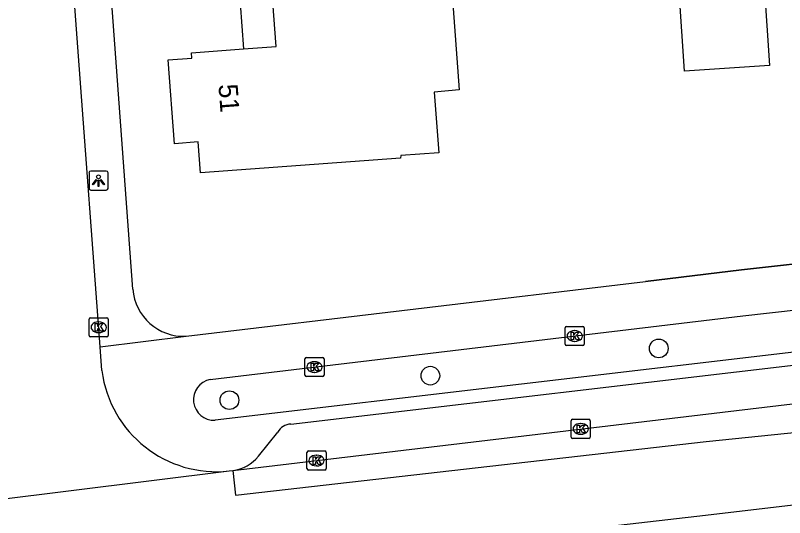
# Model space of a CAD drawing. Extents: x 163427 to 164190, y 380331 to 381641.
# Drawn here: x 163802.98 to 163843.23, y 380925.62 to 380951.89 of the extents above; entities that cross this region are included whole.
import ezdxf

# ---------------------------------------------------------------- set-up
doc = ezdxf.new("R2010")
doc.units = 0
for name, color, linetype in [('IMGEO_Boom', 7, 'Continuous'), ('IMGEO_Kolk', 7, 'Continuous'), ('IMGEO_Lichtpunt', 7, 'Continuous'), ('IMGEO_Muur', 7, 'Continuous'), ('IMGEO_Pand', 7, 'Continuous'), ('IMGEO_Pand_nummerreeks', 7, 'Continuous'), ('IMGEO_Pand_overbouw', 7, 'Continuous'), ('IMGEO_Rijbaan_lokaal_gesloten', 7, 'Continuous'), ('IMGEO_Rijbaan_lokaal_open', 7, 'Continuous'), ('IMGEO_Voetpad_open', 7, 'Continuous')]:
    doc.layers.add(name, color=color, linetype=linetype)

msp = doc.modelspace()

# ---------------------------------------------------------------- linework, layer by layer
at = {"layer": 'IMGEO_Boom'}
for centre in [(163836.648, 380934.47), (163824.695, 380933.044), (163814.18, 380931.763)]:
    msp.add_circle(centre, 0.489, dxfattribs=at)
at = {"layer": 'IMGEO_Kolk'}
for p, q in [((163806.841, 380935.148), (163806.841, 380936)), ((163806.916, 380936.074), (163807.768, 380936.074)), ((163807.329, 380935.854), (163807.354, 380935.854)), ((163807.842, 380936), (163807.842, 380935.148)), ((163831.748, 380934.693), (163831.748, 380935.545)), ((163831.823, 380935.619), (163832.675, 380935.619)), ((163832.236, 380935.399), (163832.261, 380935.399)), ((163832.749, 380935.545), (163832.749, 380934.693)), ((163807.768, 380935.074), (163806.916, 380935.074)), ((163807.352, 380935.294), (163807.327, 380935.294)), ((163832.675, 380934.619), (163831.823, 380934.619)), ((163832.259, 380934.839), (163832.234, 380934.839)), ((163818.131, 380933.071), (163818.131, 380933.923)), ((163818.206, 380933.997), (163819.058, 380933.997)), ((163818.619, 380933.777), (163818.644, 380933.777)), ((163819.132, 380933.923), (163819.132, 380933.071)), ((163819.058, 380932.997), (163818.206, 380932.997)), ((163818.642, 380933.217), (163818.617, 380933.217)), ((163832.061, 380929.836), (163832.061, 380930.688)), ((163832.136, 380930.762), (163832.988, 380930.762)), ((163832.549, 380930.542), (163832.574, 380930.542)), ((163833.062, 380930.688), (163833.062, 380929.836)), ((163832.988, 380929.762), (163832.136, 380929.762)), ((163832.572, 380929.982), (163832.547, 380929.982)), ((163818.239, 380928.18), (163818.239, 380929.032)), ((163818.314, 380929.106), (163819.166, 380929.106)), ((163819.24, 380929.032), (163819.24, 380928.18)), ((163818.727, 380928.886), (163818.752, 380928.886)), ((163818.75, 380928.326), (163818.725, 380928.326)), ((163819.166, 380928.106), (163818.314, 380928.106))]:
    msp.add_line(p, q, dxfattribs=at)
for points in [[(163806.841, 380935.148), (163806.841, 380936)], [(163806.916, 380936.074), (163807.768, 380936.074)], [(163807.162, 380935.774), (163807.285, 380935.774), (163807.285, 380935.623), (163807.415, 380935.774), (163807.579, 380935.774), (163807.433, 380935.623), (163807.586, 380935.374), (163807.434, 380935.374), (163807.349, 380935.538), (163807.285, 380935.471), (163807.285, 380935.374), (163807.162, 380935.374), (163807.162, 380935.774)], [(163807.842, 380936), (163807.842, 380935.148)], [(163831.748, 380934.693), (163831.748, 380935.545)], [(163831.823, 380935.619), (163832.675, 380935.619)], [(163832.749, 380935.545), (163832.749, 380934.693)], [(163807.768, 380935.074), (163806.916, 380935.074)], [(163832.069, 380935.319), (163832.192, 380935.319), (163832.192, 380935.168), (163832.322, 380935.319), (163832.486, 380935.319), (163832.34, 380935.168), (163832.493, 380934.919), (163832.341, 380934.919), (163832.256, 380935.083), (163832.192, 380935.016), (163832.192, 380934.919), (163832.069, 380934.919), (163832.069, 380935.319)], [(163832.675, 380934.619), (163831.823, 380934.619)], [(163818.131, 380933.071), (163818.131, 380933.923)], [(163818.206, 380933.997), (163819.058, 380933.997)], [(163819.132, 380933.923), (163819.132, 380933.071)], [(163818.452, 380933.697), (163818.575, 380933.697), (163818.575, 380933.546), (163818.705, 380933.697), (163818.869, 380933.697), (163818.723, 380933.546), (163818.876, 380933.297), (163818.724, 380933.297), (163818.639, 380933.461), (163818.575, 380933.394), (163818.575, 380933.297), (163818.452, 380933.297), (163818.452, 380933.697)], [(163819.058, 380932.997), (163818.206, 380932.997)], [(163832.061, 380929.836), (163832.061, 380930.688)], [(163832.136, 380930.762), (163832.988, 380930.762)], [(163833.062, 380930.688), (163833.062, 380929.836)], [(163832.382, 380930.462), (163832.505, 380930.462), (163832.505, 380930.311), (163832.635, 380930.462), (163832.799, 380930.462), (163832.653, 380930.311), (163832.806, 380930.062), (163832.654, 380930.062), (163832.569, 380930.226), (163832.505, 380930.159), (163832.505, 380930.062), (163832.382, 380930.062), (163832.382, 380930.462)], [(163832.988, 380929.762), (163832.136, 380929.762)], [(163818.239, 380928.18), (163818.239, 380929.032)], [(163818.314, 380929.106), (163819.166, 380929.106)], [(163819.24, 380929.032), (163819.24, 380928.18)], [(163818.56, 380928.806), (163818.683, 380928.806), (163818.683, 380928.655), (163818.813, 380928.806), (163818.977, 380928.806), (163818.831, 380928.655), (163818.984, 380928.406), (163818.832, 380928.406), (163818.747, 380928.57), (163818.683, 380928.503), (163818.683, 380928.406), (163818.56, 380928.406), (163818.56, 380928.806)], [(163819.166, 380928.106), (163818.314, 380928.106)]]:
    msp.add_lwpolyline(points, dxfattribs=at)
for centre, start, end in [((163806.918, 380935.998), 91.552, 178.448), ((163806.918, 380935.998), 91.552, 178.448), ((163807.766, 380935.998), 1.552, 88.448), ((163807.766, 380935.998), 1.552, 88.448), ((163831.825, 380935.543), 91.552, 178.448), ((163831.825, 380935.543), 91.552, 178.448), ((163832.673, 380935.543), 1.552, 88.448), ((163832.673, 380935.543), 1.552, 88.448), ((163806.918, 380935.15), 181.552, 268.448), ((163806.918, 380935.15), 181.552, 268.448), ((163807.766, 380935.15), 271.552, 358.448), ((163807.766, 380935.15), 271.552, 358.448), ((163831.825, 380934.695), 181.552, 268.448), ((163831.825, 380934.695), 181.552, 268.448), ((163832.673, 380934.695), 271.552, 358.448), ((163832.673, 380934.695), 271.552, 358.448), ((163818.208, 380933.921), 91.552, 178.448), ((163818.208, 380933.921), 91.552, 178.448), ((163819.056, 380933.921), 1.552, 88.448), ((163819.056, 380933.921), 1.552, 88.448), ((163818.208, 380933.073), 181.552, 268.448), ((163818.208, 380933.073), 181.552, 268.448), ((163819.056, 380933.073), 271.552, 358.448), ((163819.056, 380933.073), 271.552, 358.448), ((163832.138, 380930.686), 91.552, 178.448), ((163832.138, 380930.686), 91.552, 178.448), ((163832.986, 380930.686), 1.552, 88.448), ((163832.986, 380930.686), 1.552, 88.448), ((163832.138, 380929.838), 181.552, 268.448), ((163832.138, 380929.838), 181.552, 268.448), ((163832.986, 380929.838), 271.552, 358.448), ((163832.986, 380929.838), 271.552, 358.448), ((163818.316, 380929.03), 91.552, 178.448), ((163818.316, 380929.03), 91.552, 178.448), ((163819.164, 380929.03), 1.552, 88.448), ((163819.164, 380929.03), 1.552, 88.448), ((163818.316, 380928.182), 181.552, 268.448), ((163818.316, 380928.182), 181.552, 268.448), ((163819.164, 380928.182), 271.552, 358.448), ((163819.164, 380928.182), 271.552, 358.448)]:
    msp.add_arc(centre, 0.0765, start, end, dxfattribs=at)
for centre, major_axis, ratio, start_param, end_param in [((163807.328, 380935.574), (-0.387, 0.002), 0.722429, 4.712389, 7.853982), ((163807.353, 380935.574), (-0.39, 0.002), 0.717154, 1.570796, 4.712389), ((163832.235, 380935.119), (-0.387, 0.002), 0.722429, 4.712389, 7.853982), ((163832.26, 380935.119), (-0.39, 0.002), 0.717154, 1.570796, 4.712389), ((163818.618, 380933.497), (-0.387, 0.002), 0.722429, 4.712389, 7.853982), ((163818.643, 380933.497), (-0.39, 0.002), 0.717154, 1.570796, 4.712389), ((163832.548, 380930.262), (-0.387, 0.002), 0.722429, 4.712389, 7.853982), ((163832.573, 380930.262), (-0.39, 0.002), 0.717154, 1.570796, 4.712389), ((163818.726, 380928.606), (-0.387, 0.002), 0.722429, 4.712389, 7.853982), ((163818.751, 380928.606), (-0.39, 0.002), 0.717154, 1.570796, 4.712389)]:
    msp.add_ellipse(centre, major_axis=major_axis, ratio=ratio, start_param=start_param, end_param=end_param, dxfattribs=at)
at = {"layer": 'IMGEO_Lichtpunt'}
for p, q in [((163806.833, 380943.649), (163806.833, 380942.842)), ((163806.833, 380943.649), (163806.833, 380942.842)), ((163807.735, 380943.744), (163806.927, 380943.744)), ((163807.735, 380943.744), (163806.927, 380943.744)), ((163807.829, 380942.842), (163807.829, 380943.649)), ((163807.829, 380942.842), (163807.829, 380943.649)), ((163806.927, 380942.748), (163807.735, 380942.748)), ((163806.927, 380942.748), (163807.735, 380942.748))]:
    msp.add_line(p, q, dxfattribs=at)
for points in [[(163807.207, 380943.313), (163807.246, 380943.285), (163807.058, 380943.023), (163807.02, 380943.05), (163807.207, 380943.313)], [(163807.309, 380943.265), (163807.356, 380943.265), (163807.356, 380942.943), (163807.309, 380942.943), (163807.309, 380943.265)], [(163807.419, 380943.285), (163807.457, 380943.312), (163807.644, 380943.05), (163807.605, 380943.022), (163807.419, 380943.285)]]:
    msp.add_lwpolyline(points, dxfattribs=at)
msp.add_circle((163807.332, 380943.447), 0.0994, dxfattribs=at)
for centre, start, end in [((163806.927, 380943.649), 90, 180), ((163806.927, 380943.649), 90, 180), ((163807.735, 380943.649), 0, 90), ((163807.735, 380943.649), 0, 90), ((163806.927, 380942.842), 180, 270), ((163806.927, 380942.842), 180, 270), ((163807.735, 380942.842), 270, 0), ((163807.735, 380942.842), 270, 360)]:
    msp.add_arc(centre, 0.0946, start, end, dxfattribs=at)
at = {"layer": 'IMGEO_Muur'}
for points in [[(163845.989, 380939.135), (163840.982, 380938.579)], [(163840.982, 380938.579), (163835.951, 380937.977)]]:
    msp.add_lwpolyline(points, dxfattribs=at)
at = {"layer": 'IMGEO_Pand'}
for points in [[(163824.418, 380954.617), (163825.714, 380954.716), (163825.841, 380952.983), (163826.205, 380947.996), (163824.9, 380947.879), (163825.137, 380944.708), (163823.142, 380944.566), (163823.138, 380944.416), (163812.671, 380943.652), (163812.543, 380945.272), (163811.308, 380945.174), (163810.984, 380949.565), (163812.222, 380949.656), (163812.201, 380949.936), (163814.925, 380950.137), (163816.627, 380950.263), (163816.351, 380954)], [(163837.711, 380953.155), (163842.159, 380953.453), (163842.439, 380949.277), (163837.991, 380948.978), (163837.711, 380953.155)]]:
    msp.add_lwpolyline(points, dxfattribs=at)
at = {"layer": 'IMGEO_Pand_overbouw'}
msp.add_lwpolyline([(163816.351, 380954), (163814.65, 380953.87), (163814.661, 380953.72), (163814.925, 380950.137), (163816.627, 380950.263)], close=True, dxfattribs=at)
at = {"layer": 'IMGEO_Rijbaan_lokaal_gesloten'}
for points in [[(163814.368, 380928.082), (163814.492, 380926.796), (163839.131, 380929.6), (163848.994, 380930.613), (163854.347, 380930.76), (163857.129, 380930.76), (163860.206, 380930.549), (163862.442, 380930.507), (163863.493, 380930.507), (163865.137, 380930.676), (163866.992, 380931.224), (163869.394, 380932.657), (163870.508, 380933.6)], [(163814.368, 380928.082), (163848.48, 380932.154)], [(163797.614, 380926.005), (163814.168, 380928.058)], [(163814.168, 380928.058), (163814.368, 380928.082)], [(163868.839, 380925.415), (163864.416, 380926.273), (163861.674, 380926.755), (163860.332, 380926.988), (163857.627, 380927.192), (163854.666, 380927.243), (163850.072, 380927.013), (163838.639, 380925.686), (163814.648, 380922.928), (163796.579, 380920.681), (163765.443, 380917.107), (163748.701, 380915.881), (163736.043, 380915.269), (163715.728, 380914.962), (163682.084, 380914.454)]]:
    msp.add_lwpolyline(points, dxfattribs=at)
at = {"layer": 'IMGEO_Rijbaan_lokaal_open'}
for points in [[(163807.416, 380934.56), (163806.286, 380949.759), (163806.004, 380953.542), (163805.56, 380959.516), (163805.281, 380963.269), (163804.833, 380969.29), (163804.553, 380973.056), (163804.084, 380979.363), (163803.807, 380983.091), (163803.372, 380988.939), (163803.093, 380992.689), (163803.056, 380993.188)], [(163807.509, 380933.308), (163807.416, 380934.56)]]:
    msp.add_lwpolyline(points, dxfattribs=at)
msp.add_arc((163813.511, 380934.072), 6.05, 187.2559, 276.2391, dxfattribs=at)
at = {"layer": 'IMGEO_Voetpad_open'}
for points in [[(163809.124, 380937.572), (163804.54, 381000), (163804.103, 381005.949)], [(163811.912, 380935.103), (163835.951, 380937.977), (163840.982, 380938.579), (163845.989, 380939.135), (163856.859, 380940.343), (163861.874, 380940.9)], [(163813.173, 380932.845), (163841.051, 380936.167), (163862.913, 380938.625)], [(163807.416, 380934.56), (163811.912, 380935.103)], [(163848.376, 380932.848), (163847.931, 380933.014), (163846.553, 380934.028), (163845.503, 380934.489), (163813.427, 380930.71)], [(163817.389, 380930.511), (163845.328, 380933.79)], [(163815.696, 380928.829), (163816.713, 380930.085)]]:
    msp.add_lwpolyline(points, dxfattribs=at)
for centre, radius, start, end in [((163811.806, 380937.791), 2.69, 184.6773, 272.2678), ((163813.38, 380931.787), 1.078, 101.0439, 272.5253), ((163817.428, 380929.7), 0.812, 92.7267, 151.7098), ((163814.061, 380930.182), 2.122, 278.3186, 320.3969)]:
    msp.add_arc(centre, radius, start, end, dxfattribs=at)

# ---------------------------------------------------------------- texts
at = {"layer": 'IMGEO_Pand_nummerreeks'}
msp.add_text('51', height=1, rotation=274.2225, dxfattribs=at).set_placement((163813.607, 380948.266))

doc.saveas('drawing.dxf')
